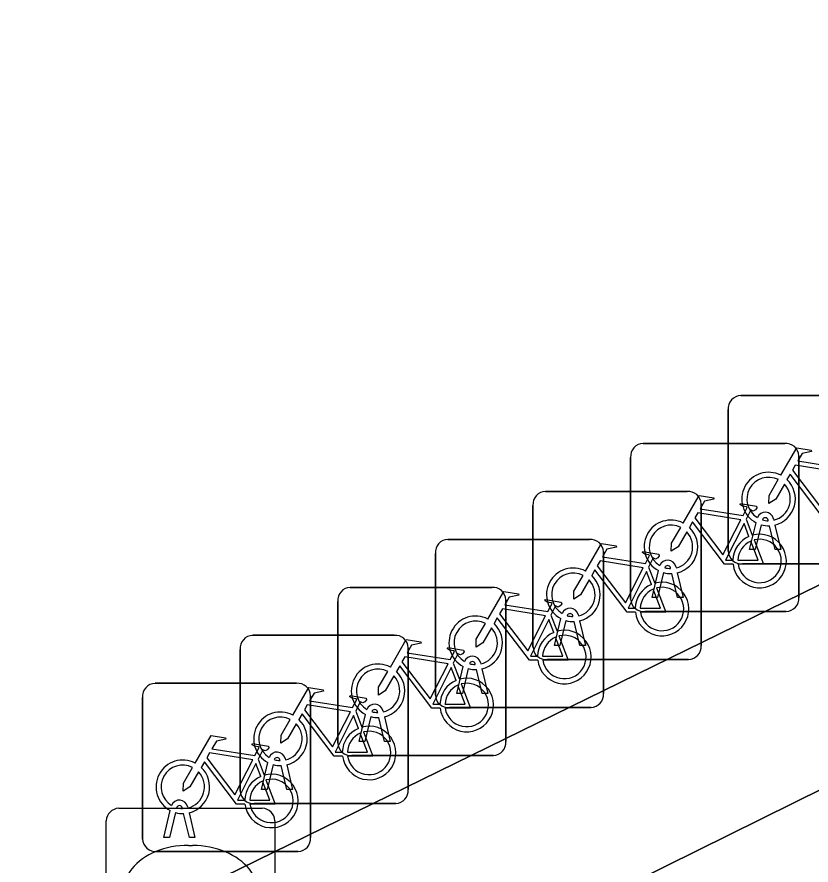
# Model space of a CAD drawing. Extents: x 160455 to 162082, y 388339 to 389736.
# Drawn here: x 160970.93 to 160975.65, y 388891.25 to 388896.29 of the extents above; entities that cross this region are included whole.
import ezdxf

# ---------------------------------------------------------------- set-up
doc = ezdxf.new("R2010")
doc.units = 0
for name, color, linetype in [('IMGEO_Fietsenrek', 7, 'Continuous'), ('IMGEO_Kolk', 7, 'Continuous'), ('IMGEO_Voetgangersgebied_open', 7, 'Continuous'), ('IMGEO_Voetpad_open', 7, 'Continuous')]:
    doc.layers.add(name, color=color, linetype=linetype)

msp = doc.modelspace()

# ---------------------------------------------------------------- linework, layer by layer
at = {"layer": 'IMGEO_Fietsenrek'}
for p, q in [((160975.2329, 388894.0415), (160976.0738, 388894.0415)), ((160976.0738, 388894.0415), (160975.2329, 388894.0415)), ((160975.1585, 388893.1169), (160975.1585, 388893.9578)), ((160975.1585, 388893.9578), (160975.1585, 388893.1169)), ((160974.6529, 388893.7575), (160975.4938, 388893.7575)), ((160975.4938, 388893.7575), (160974.6529, 388893.7575)), ((160974.5785, 388892.8329), (160974.5785, 388893.6738)), ((160974.5785, 388893.6738), (160974.5785, 388892.8329)), ((160975.5775, 388893.6831), (160975.5775, 388892.8422)), ((160975.5775, 388892.8422), (160975.5775, 388893.6831)), ((160974.0729, 388893.4725), (160974.9138, 388893.4725)), ((160974.9138, 388893.4725), (160974.0729, 388893.4725)), ((160973.9985, 388892.5479), (160973.9985, 388893.3888)), ((160973.9985, 388893.3888), (160973.9985, 388892.5479)), ((160974.9975, 388893.3981), (160974.9975, 388892.5572)), ((160974.9975, 388892.5572), (160974.9975, 388893.3981)), ((160975.2652, 388893.3072), (160975.3015, 388893.212)), ((160975.2855, 388893.1263), (160975.3238, 388893.2863)), ((160975.3542, 388893.2741), (160975.3189, 388893.1263)), ((160975.3959, 388893.2979), (160975.3949, 388893.3022)), ((160975.4266, 388893.3094), (160975.4284, 388893.3015)), ((160975.4354, 388893.2723), (160975.4704, 388893.1263)), ((160975.437, 388893.1263), (160975.4031, 388893.268)), ((160973.4929, 388893.1875), (160974.3338, 388893.1875)), ((160974.3338, 388893.1875), (160973.4929, 388893.1875)), ((160975.3189, 388893.1263), (160975.2855, 388893.1263)), ((160975.4704, 388893.1263), (160975.437, 388893.1263)), ((160973.4185, 388892.2629), (160973.4185, 388893.1038)), ((160973.4185, 388893.1038), (160973.4185, 388892.2629)), ((160974.4175, 388893.1131), (160974.4175, 388892.2722)), ((160974.4175, 388892.2722), (160974.4175, 388893.1131)), ((160974.6852, 388893.0222), (160974.7215, 388892.927)), ((160974.8159, 388893.0139), (160974.8149, 388893.0182)), ((160974.8466, 388893.0254), (160974.8484, 388893.0175)), ((160976.0831, 388893.0425), (160975.2422, 388893.0425)), ((160975.2422, 388893.0425), (160976.0831, 388893.0425)), ((160974.7055, 388892.8423), (160974.7438, 388893.0023)), ((160974.7742, 388892.9901), (160974.7389, 388892.8423)), ((160974.857, 388892.8423), (160974.8231, 388892.984)), ((160974.8554, 388892.9883), (160974.8904, 388892.8423)), ((160972.9129, 388892.9025), (160973.7538, 388892.9025)), ((160973.7538, 388892.9025), (160972.9129, 388892.9025)), ((160972.8385, 388891.9779), (160972.8385, 388892.8188)), ((160972.8385, 388892.8188), (160972.8385, 388891.9779)), ((160973.8375, 388892.8281), (160973.8375, 388891.9872)), ((160973.8375, 388891.9872), (160973.8375, 388892.8281)), ((160974.7389, 388892.8423), (160974.7055, 388892.8423)), ((160974.8904, 388892.8423), (160974.857, 388892.8423)), ((160974.1052, 388892.7372), (160974.1415, 388892.642)), ((160974.1255, 388892.5573), (160974.1638, 388892.7173)), ((160974.2359, 388892.7289), (160974.2349, 388892.7332)), ((160974.2666, 388892.7404), (160974.2684, 388892.7325)), ((160975.5031, 388892.7585), (160974.6622, 388892.7585)), ((160974.6622, 388892.7585), (160975.5031, 388892.7585)), ((160974.1942, 388892.7051), (160974.1589, 388892.5573)), ((160974.277, 388892.5573), (160974.2431, 388892.699)), ((160974.2754, 388892.7033), (160974.3104, 388892.5573)), ((160972.3329, 388892.6175), (160973.1738, 388892.6175)), ((160973.1738, 388892.6175), (160972.3329, 388892.6175)), ((160972.2585, 388891.6929), (160972.2585, 388892.5338)), ((160972.2585, 388892.5338), (160972.2585, 388891.6929)), ((160973.2575, 388892.5431), (160973.2575, 388891.7022)), ((160973.2575, 388891.7022), (160973.2575, 388892.5431)), ((160974.1589, 388892.5573), (160974.1255, 388892.5573)), ((160974.3104, 388892.5573), (160974.277, 388892.5573)), ((160974.9231, 388892.4735), (160974.0822, 388892.4735)), ((160974.0822, 388892.4735), (160974.9231, 388892.4735)), ((160973.5252, 388892.4522), (160973.5615, 388892.357)), ((160973.5455, 388892.2723), (160973.5838, 388892.4323)), ((160973.6142, 388892.4201), (160973.5789, 388892.2723)), ((160973.6559, 388892.4439), (160973.6549, 388892.4482)), ((160973.697, 388892.2723), (160973.6631, 388892.414)), ((160973.6866, 388892.4554), (160973.6884, 388892.4475)), ((160973.6954, 388892.4183), (160973.7304, 388892.2723)), ((160971.7529, 388892.3325), (160972.5938, 388892.3325)), ((160972.5938, 388892.3325), (160971.7529, 388892.3325)), ((160973.5789, 388892.2723), (160973.5455, 388892.2723)), ((160973.7304, 388892.2723), (160973.697, 388892.2723)), ((160971.6785, 388891.4079), (160971.6785, 388892.2488)), ((160971.6785, 388892.2488), (160971.6785, 388891.4079)), ((160972.6775, 388892.2581), (160972.6775, 388891.4172)), ((160972.6775, 388891.4172), (160972.6775, 388892.2581)), ((160972.9452, 388892.1672), (160972.9815, 388892.072)), ((160973.0759, 388892.1589), (160973.0749, 388892.1632)), ((160973.1066, 388892.1704), (160973.1084, 388892.1625)), ((160974.3431, 388892.1885), (160973.5022, 388892.1885)), ((160973.5022, 388892.1885), (160974.3431, 388892.1885)), ((160972.9655, 388891.9873), (160973.0038, 388892.1473)), ((160973.0342, 388892.1351), (160972.9989, 388891.9873)), ((160973.117, 388891.9873), (160973.0831, 388892.129)), ((160973.1154, 388892.1333), (160973.1504, 388891.9873)), ((160972.9989, 388891.9873), (160972.9655, 388891.9873)), ((160973.1504, 388891.9873), (160973.117, 388891.9873)), ((160972.3652, 388891.8822), (160972.4015, 388891.787)), ((160972.3855, 388891.7023), (160972.4238, 388891.8623)), ((160972.4959, 388891.8739), (160972.4949, 388891.8782)), ((160972.5266, 388891.8854), (160972.5284, 388891.8775)), ((160973.7631, 388891.9035), (160972.9222, 388891.9035)), ((160972.9222, 388891.9035), (160973.7631, 388891.9035)), ((160972.4542, 388891.8501), (160972.4189, 388891.7023)), ((160972.537, 388891.7023), (160972.5031, 388891.844)), ((160972.5354, 388891.8483), (160972.5704, 388891.7023)), ((160972.4189, 388891.7023), (160972.3855, 388891.7023)), ((160972.5704, 388891.7023), (160972.537, 388891.7023)), ((160973.1831, 388891.6185), (160972.3422, 388891.6185)), ((160972.3422, 388891.6185), (160973.1831, 388891.6185)), ((160971.8055, 388891.4173), (160971.8438, 388891.5773)), ((160971.8742, 388891.5651), (160971.8389, 388891.4173)), ((160971.9159, 388891.5889), (160971.9149, 388891.5932)), ((160971.957, 388891.4173), (160971.9231, 388891.559)), ((160971.9466, 388891.6004), (160971.9484, 388891.5925)), ((160971.9554, 388891.5633), (160971.9904, 388891.4173)), ((160971.8389, 388891.4173), (160971.8055, 388891.4173)), ((160971.9904, 388891.4173), (160971.957, 388891.4173)), ((160972.6031, 388891.3335), (160971.7622, 388891.3335)), ((160971.7622, 388891.3335), (160972.6031, 388891.3335))]:
    msp.add_line(p, q, dxfattribs=at)
for points in [[(160975.4711, 388893.5682), (160975.5658, 388893.7317), (160975.652, 388893.7179), (160975.6537, 388893.7092), (160975.5976, 388893.6983), (160975.5714, 388893.653), (160975.8266, 388893.6122)], [(160975.8137, 388893.587), (160975.5569, 388893.628), (160975.5402, 388893.5992), (160975.7072, 388893.3789), (160975.8137, 388893.587)], [(160975.7668, 388893.3235), (160975.7171, 388893.3236), (160975.5264, 388893.5753), (160975.5074, 388893.5425)], [(160975.4918, 388893.5157), (160975.4402, 388893.4265), (160975.4003, 388893.4005), (160975.4015, 388893.448), (160975.456, 388893.5422)], [(160974.8911, 388893.2842), (160974.9858, 388893.4477), (160975.072, 388893.4339), (160975.0737, 388893.4252), (160975.0176, 388893.4143), (160974.9914, 388893.369), (160975.2466, 388893.3282)], [(160975.2466, 388893.3282), (160975.2716, 388893.377), (160975.2665, 388893.381), (160975.2433, 388893.3847), (160975.2306, 388893.3922), (160975.2296, 388893.3953), (160975.2318, 388893.3999), (160975.3266, 388893.3848), (160975.3289, 388893.3745), (160975.3195, 388893.3621), (160975.3071, 388893.3557), (160975.2926, 388893.3619), (160975.2652, 388893.3072)], [(160975.2337, 388893.303), (160974.9769, 388893.344), (160974.9602, 388893.3152), (160975.1272, 388893.0949), (160975.2337, 388893.303)], [(160975.1868, 388893.0395), (160975.1371, 388893.0396), (160974.9464, 388893.2913), (160974.9274, 388893.2585)], [(160975.2817, 388893.205), (160975.2524, 388893.2818), (160975.143, 388893.0637), (160975.1857, 388893.0636)], [(160974.9118, 388893.2317), (160974.8602, 388893.1425), (160974.8203, 388893.1165), (160974.8215, 388893.164), (160974.876, 388893.2582)], [(160975.2157, 388893.0635), (160975.3356, 388893.0633), (160975.2924, 388893.1769)], [(160975.3122, 388893.1838), (160975.3672, 388893.0392), (160975.2171, 388893.0395)], [(160974.3111, 388892.9992), (160974.4058, 388893.1627), (160974.492, 388893.1489), (160974.4937, 388893.1402), (160974.4376, 388893.1293), (160974.4114, 388893.084), (160974.6666, 388893.0432)], [(160974.6666, 388893.0432), (160974.6916, 388893.092), (160974.6865, 388893.096), (160974.6633, 388893.0997), (160974.6506, 388893.1072), (160974.6496, 388893.1103), (160974.6518, 388893.1149), (160974.7466, 388893.0998), (160974.7489, 388893.0895), (160974.7395, 388893.0771), (160974.7271, 388893.0707), (160974.7126, 388893.0769), (160974.6852, 388893.0222)], [(160974.6537, 388893.018), (160974.3969, 388893.059), (160974.3802, 388893.0302), (160974.5472, 388892.8099), (160974.6537, 388893.018)], [(160974.3318, 388892.9467), (160974.2802, 388892.8575), (160974.2403, 388892.8315), (160974.2415, 388892.879), (160974.296, 388892.9732)], [(160974.6068, 388892.7545), (160974.5571, 388892.7546), (160974.3664, 388893.0063), (160974.3474, 388892.9735)], [(160974.7017, 388892.92), (160974.6724, 388892.9968), (160974.563, 388892.7787), (160974.6057, 388892.7786)], [(160973.7311, 388892.7142), (160973.8258, 388892.8777), (160973.912, 388892.8639), (160973.9137, 388892.8552), (160973.8576, 388892.8443), (160973.8314, 388892.799), (160974.0866, 388892.7582)], [(160974.6357, 388892.7785), (160974.7556, 388892.7783), (160974.7124, 388892.8919)], [(160974.7322, 388892.8988), (160974.7872, 388892.7542), (160974.6371, 388892.7545)], [(160974.0866, 388892.7582), (160974.1116, 388892.807), (160974.1065, 388892.811), (160974.0833, 388892.8147), (160974.0706, 388892.8222), (160974.0696, 388892.8253), (160974.0718, 388892.8299), (160974.1666, 388892.8148), (160974.1689, 388892.8045), (160974.1595, 388892.7921), (160974.1471, 388892.7857), (160974.1326, 388892.7919), (160974.1052, 388892.7372)], [(160974.0737, 388892.733), (160973.8169, 388892.774), (160973.8002, 388892.7452), (160973.9672, 388892.5249), (160974.0737, 388892.733)], [(160974.0268, 388892.4695), (160973.9771, 388892.4696), (160973.7864, 388892.7213), (160973.7674, 388892.6885)], [(160973.7518, 388892.6617), (160973.7002, 388892.5725), (160973.6603, 388892.5465), (160973.6615, 388892.594), (160973.716, 388892.6882)], [(160974.1217, 388892.635), (160974.0924, 388892.7118), (160973.983, 388892.4937), (160974.0257, 388892.4936)], [(160974.1522, 388892.6138), (160974.2072, 388892.4692), (160974.0571, 388892.4695)], [(160973.1511, 388892.4292), (160973.2458, 388892.5927), (160973.332, 388892.5789), (160973.3337, 388892.5702), (160973.2776, 388892.5593), (160973.2514, 388892.514), (160973.5066, 388892.4732)], [(160974.0557, 388892.4935), (160974.1756, 388892.4933), (160974.1324, 388892.6069)], [(160973.5066, 388892.4732), (160973.5316, 388892.522), (160973.5265, 388892.526), (160973.5033, 388892.5297), (160973.4906, 388892.5372), (160973.4896, 388892.5403), (160973.4918, 388892.5449), (160973.5866, 388892.5298), (160973.5889, 388892.5195), (160973.5795, 388892.5071), (160973.5671, 388892.5007), (160973.5526, 388892.5069), (160973.5252, 388892.4522)], [(160973.4937, 388892.448), (160973.2369, 388892.489), (160973.2202, 388892.4602), (160973.3872, 388892.2399), (160973.4937, 388892.448)], [(160973.4468, 388892.1845), (160973.3971, 388892.1846), (160973.2064, 388892.4363), (160973.1874, 388892.4035)], [(160973.5417, 388892.35), (160973.5124, 388892.4268), (160973.403, 388892.2087), (160973.4457, 388892.2086)], [(160973.1718, 388892.3767), (160973.1202, 388892.2875), (160973.0803, 388892.2615), (160973.0815, 388892.309), (160973.136, 388892.4032)], [(160973.4757, 388892.2085), (160973.5956, 388892.2083), (160973.5524, 388892.3219)], [(160973.5722, 388892.3288), (160973.6272, 388892.1842), (160973.4771, 388892.1845)], [(160972.5711, 388892.1442), (160972.6658, 388892.3077), (160972.752, 388892.2939), (160972.7537, 388892.2852), (160972.6976, 388892.2743), (160972.6714, 388892.229), (160972.9266, 388892.1882)], [(160972.9266, 388892.1882), (160972.9516, 388892.237), (160972.9465, 388892.241), (160972.9233, 388892.2447), (160972.9106, 388892.2522), (160972.9096, 388892.2553), (160972.9118, 388892.2599), (160973.0066, 388892.2448), (160973.0089, 388892.2345), (160972.9995, 388892.2221), (160972.9871, 388892.2157), (160972.9726, 388892.2219), (160972.9452, 388892.1672)], [(160972.9137, 388892.163), (160972.6569, 388892.204), (160972.6402, 388892.1752), (160972.8072, 388891.9549), (160972.9137, 388892.163)], [(160972.5918, 388892.0917), (160972.5402, 388892.0025), (160972.5003, 388891.9765), (160972.5015, 388892.024), (160972.556, 388892.1182)], [(160972.8668, 388891.8995), (160972.8171, 388891.8996), (160972.6264, 388892.1513), (160972.6074, 388892.1185)], [(160972.9617, 388892.065), (160972.9324, 388892.1418), (160972.823, 388891.9237), (160972.8657, 388891.9236)], [(160971.9911, 388891.8592), (160972.0858, 388892.0227), (160972.172, 388892.0089), (160972.1737, 388892.0002), (160972.1176, 388891.9893), (160972.0914, 388891.944), (160972.3466, 388891.9032)], [(160972.8957, 388891.9235), (160973.0156, 388891.9233), (160972.9724, 388892.0369)], [(160972.9922, 388892.0438), (160973.0472, 388891.8992), (160972.8971, 388891.8995)], [(160972.3466, 388891.9032), (160972.3716, 388891.952), (160972.3665, 388891.956), (160972.3433, 388891.9597), (160972.3306, 388891.9672), (160972.3296, 388891.9703), (160972.3318, 388891.9749), (160972.4266, 388891.9598), (160972.4289, 388891.9495), (160972.4195, 388891.9371), (160972.4071, 388891.9307), (160972.3926, 388891.9369), (160972.3652, 388891.8822)], [(160972.3337, 388891.878), (160972.0769, 388891.919), (160972.0602, 388891.8902), (160972.2272, 388891.6699), (160972.3337, 388891.878)], [(160972.2868, 388891.6145), (160972.2371, 388891.6146), (160972.0464, 388891.8663), (160972.0274, 388891.8335)], [(160972.0118, 388891.8067), (160971.9602, 388891.7175), (160971.9203, 388891.6915), (160971.9215, 388891.739), (160971.976, 388891.8332)], [(160972.3817, 388891.78), (160972.3524, 388891.8568), (160972.243, 388891.6387), (160972.2857, 388891.6386)], [(160972.4122, 388891.7588), (160972.4672, 388891.6142), (160972.3171, 388891.6145)], [(160972.3157, 388891.6385), (160972.4356, 388891.6383), (160972.3924, 388891.7519)]]:
    msp.add_lwpolyline(points, dxfattribs=at)
for centre, radius, start, end in [((160975.2362, 388893.9636), 0.0779, 92.4484, 184.2845), ((160975.2362, 388893.9636), 0.0779, 92.4484, 184.2845), ((160974.6562, 388893.6796), 0.0779, 92.4484, 184.2845), ((160974.6562, 388893.6796), 0.0779, 92.4484, 184.2845), ((160975.4996, 388893.6798), 0.0779, 2.4484, 94.2845), ((160975.4996, 388893.6798), 0.0779, 2.4484, 94.2845), ((160975.3981, 388893.4269), 0.159, 62.6766, 242.1369), ((160975.3981, 388893.4269), 0.129, 63.3192, 238.903), ((160975.3981, 388893.4269), 0.159, 283.5766, 46.6042), ((160974.0762, 388893.3946), 0.0779, 92.4484, 184.2845), ((160974.0762, 388893.3946), 0.0779, 92.4484, 184.2845), ((160974.9196, 388893.3948), 0.0779, 2.4484, 94.2845), ((160974.9196, 388893.3948), 0.0779, 2.4484, 94.2845), ((160975.3981, 388893.4269), 0.129, 283.6043, 43.4302), ((160975.3779, 388893.2983), 0.0499, 12.8025, 158.6934), ((160974.8181, 388893.1429), 0.159, 62.6766, 242.1369), ((160974.8181, 388893.1429), 0.129, 63.3192, 238.903), ((160975.3981, 388893.4269), 0.159, 253.9967, 271.7867), ((160975.3779, 388893.2983), 0.0174, 12.8025, 163.4502), ((160975.3981, 388893.4269), 0.129, 253.415, 269.0204), ((160974.8181, 388893.1429), 0.129, 283.6043, 43.4302), ((160974.8181, 388893.1429), 0.159, 283.5766, 46.6042), ((160975.3447, 388893.0589), 0.159, 187.0065, 105.7708), ((160973.4962, 388893.1096), 0.0779, 92.4484, 184.2845), ((160973.4962, 388893.1096), 0.0779, 92.4484, 184.2845), ((160974.3396, 388893.1098), 0.0779, 2.4484, 94.2845), ((160974.3396, 388893.1098), 0.0779, 2.4484, 94.2845), ((160975.3447, 388893.0589), 0.159, 113.3408, 178.3217), ((160975.3447, 388893.0589), 0.129, 113.923, 177.9556), ((160975.3447, 388893.0589), 0.129, 188.6715, 104.5883), ((160975.2364, 388893.1202), 0.0779, 182.4484, 274.2845), ((160975.2364, 388893.1202), 0.0779, 182.4484, 274.2845), ((160974.2381, 388892.8579), 0.159, 62.6766, 242.1369), ((160974.7979, 388893.0143), 0.0499, 12.8025, 158.6934), ((160974.7979, 388893.0143), 0.0174, 12.8025, 163.4502), ((160974.8181, 388893.1429), 0.129, 253.415, 269.0204), ((160974.2381, 388892.8579), 0.129, 63.3192, 238.903), ((160974.2381, 388892.8579), 0.159, 283.5766, 46.6042), ((160974.8181, 388893.1429), 0.159, 253.9967, 271.7867), ((160974.2381, 388892.8579), 0.129, 283.6043, 43.4302), ((160974.7647, 388892.7739), 0.159, 113.3408, 178.3217), ((160974.7647, 388892.7739), 0.159, 187.0065, 105.7708), ((160972.9162, 388892.8246), 0.0779, 92.4484, 184.2845), ((160972.9162, 388892.8246), 0.0779, 92.4484, 184.2845), ((160973.7596, 388892.8248), 0.0779, 2.4484, 94.2845), ((160973.7596, 388892.8248), 0.0779, 2.4484, 94.2845), ((160974.7647, 388892.7739), 0.129, 113.923, 177.9556), ((160974.7647, 388892.7739), 0.129, 188.6715, 104.5883), ((160974.6564, 388892.8362), 0.0779, 182.4484, 274.2845), ((160974.6564, 388892.8362), 0.0779, 182.4484, 274.2845), ((160975.4998, 388892.8364), 0.0779, 272.4484, 4.2845), ((160975.4998, 388892.8364), 0.0779, 272.4484, 4.2845), ((160974.2179, 388892.7293), 0.0499, 12.8025, 158.6934), ((160973.6581, 388892.5729), 0.159, 62.6766, 242.1369), ((160974.2179, 388892.7293), 0.0174, 12.8025, 163.4502), ((160974.2381, 388892.8579), 0.129, 253.415, 269.0204), ((160973.6581, 388892.5729), 0.129, 63.3192, 238.903), ((160973.6581, 388892.5729), 0.159, 283.5766, 46.6042), ((160974.2381, 388892.8579), 0.159, 253.9967, 271.7867), ((160972.3362, 388892.5396), 0.0779, 92.4484, 184.2845), ((160972.3362, 388892.5396), 0.0779, 92.4484, 184.2845), ((160973.1796, 388892.5398), 0.0779, 2.4484, 94.2845), ((160973.1796, 388892.5398), 0.0779, 2.4484, 94.2845), ((160973.6581, 388892.5729), 0.129, 283.6043, 43.4302), ((160974.1847, 388892.4889), 0.159, 113.3408, 178.3217), ((160974.1847, 388892.4889), 0.159, 187.0065, 105.7708), ((160974.1847, 388892.4889), 0.129, 188.6715, 104.5883), ((160974.1847, 388892.4889), 0.129, 113.923, 177.9556), ((160974.0764, 388892.5512), 0.0779, 182.4484, 274.2845), ((160974.0764, 388892.5512), 0.0779, 182.4484, 274.2845), ((160974.9198, 388892.5514), 0.0779, 272.4484, 4.2845), ((160974.9198, 388892.5514), 0.0779, 272.4484, 4.2845), ((160973.6379, 388892.4443), 0.0499, 12.8025, 158.6934), ((160973.0781, 388892.2879), 0.159, 62.6766, 242.1369), ((160973.0781, 388892.2879), 0.129, 63.3192, 238.903), ((160973.6581, 388892.5729), 0.159, 253.9967, 271.7867), ((160973.6379, 388892.4443), 0.0174, 12.8025, 163.4502), ((160973.6581, 388892.5729), 0.129, 253.415, 269.0204), ((160973.0781, 388892.2879), 0.129, 283.6043, 43.4302), ((160973.0781, 388892.2879), 0.159, 283.5766, 46.6042), ((160973.6047, 388892.2039), 0.159, 187.0065, 105.7708), ((160971.7562, 388892.2546), 0.0779, 92.4484, 184.2845), ((160971.7562, 388892.2546), 0.0779, 92.4484, 184.2845), ((160972.5996, 388892.2548), 0.0779, 2.4484, 94.2845), ((160972.5996, 388892.2548), 0.0779, 2.4484, 94.2845), ((160973.6047, 388892.2039), 0.159, 113.3408, 178.3217), ((160973.6047, 388892.2039), 0.129, 113.923, 177.9556), ((160973.6047, 388892.2039), 0.129, 188.6715, 104.5883), ((160973.4964, 388892.2662), 0.0779, 182.4484, 274.2845), ((160973.4964, 388892.2662), 0.0779, 182.4484, 274.2845), ((160974.3398, 388892.2664), 0.0779, 272.4484, 4.2845), ((160974.3398, 388892.2664), 0.0779, 272.4484, 4.2845), ((160972.4981, 388892.0029), 0.159, 62.6766, 242.1369), ((160973.0579, 388892.1593), 0.0499, 12.8025, 158.6934), ((160973.0579, 388892.1593), 0.0174, 12.8025, 163.4502), ((160973.0781, 388892.2879), 0.129, 253.415, 269.0204), ((160972.4981, 388892.0029), 0.129, 63.3192, 238.903), ((160972.4981, 388892.0029), 0.159, 283.5766, 46.6042), ((160973.0781, 388892.2879), 0.159, 253.9967, 271.7867), ((160972.4981, 388892.0029), 0.129, 283.6043, 43.4302), ((160973.0247, 388891.9189), 0.159, 113.3408, 178.3217), ((160973.0247, 388891.9189), 0.159, 187.0065, 105.7708), ((160973.0247, 388891.9189), 0.129, 113.923, 177.9556), ((160973.0247, 388891.9189), 0.129, 188.6715, 104.5883), ((160972.9164, 388891.9812), 0.0779, 182.4484, 274.2845), ((160972.9164, 388891.9812), 0.0779, 182.4484, 274.2845), ((160973.7598, 388891.9814), 0.0779, 272.4484, 4.2845), ((160973.7598, 388891.9814), 0.0779, 272.4484, 4.2845), ((160972.4779, 388891.8743), 0.0499, 12.8025, 158.6934), ((160971.9181, 388891.7179), 0.159, 62.6766, 242.1369), ((160972.4779, 388891.8743), 0.0174, 12.8025, 163.4502), ((160972.4981, 388892.0029), 0.129, 253.415, 269.0204), ((160971.9181, 388891.7179), 0.129, 63.3192, 238.903), ((160971.9181, 388891.7179), 0.159, 283.5766, 46.6042), ((160972.4981, 388892.0029), 0.159, 253.9967, 271.7867), ((160971.9181, 388891.7179), 0.129, 283.6043, 43.4302), ((160972.4447, 388891.6339), 0.159, 113.3408, 178.3217), ((160972.4447, 388891.6339), 0.159, 187.0065, 105.7708), ((160972.4447, 388891.6339), 0.129, 188.6715, 104.5883), ((160972.4447, 388891.6339), 0.129, 113.923, 177.9556), ((160972.3364, 388891.6962), 0.0779, 182.4484, 274.2845), ((160972.3364, 388891.6962), 0.0779, 182.4484, 274.2845), ((160973.1798, 388891.6964), 0.0779, 272.4484, 4.2845), ((160973.1798, 388891.6964), 0.0779, 272.4484, 4.2845), ((160971.8979, 388891.5893), 0.0499, 12.8025, 158.6934), ((160971.8979, 388891.5893), 0.0174, 12.8025, 163.4502), ((160971.9181, 388891.7179), 0.159, 253.9967, 271.7867), ((160971.9181, 388891.7179), 0.129, 253.415, 269.0204), ((160971.7564, 388891.4112), 0.0779, 182.4484, 274.2845), ((160971.7564, 388891.4112), 0.0779, 182.4484, 274.2845), ((160972.5998, 388891.4114), 0.0779, 272.4484, 4.2845), ((160972.5998, 388891.4114), 0.0779, 272.4484, 4.2845)]:
    msp.add_arc(centre, radius, start, end, dxfattribs=at)
at = {"layer": 'IMGEO_Kolk'}
for p, q in [((160971.5379, 388891.5905), (160972.3901, 388891.5905)), ((160971.4635, 388890.6639), (160971.4635, 388891.5161)), ((160972.4645, 388891.5161), (160972.4645, 388890.6639)), ((160971.9515, 388891.3697), (160971.9765, 388891.3697))]:
    msp.add_line(p, q, dxfattribs=at)
for points in [[(160971.5379, 388891.5905), (160972.3901, 388891.5905)], [(160971.4635, 388890.6639), (160971.4635, 388891.5161)], [(160972.4645, 388891.5161), (160972.4645, 388890.6639)]]:
    msp.add_lwpolyline(points, dxfattribs=at)
for centre, start, end in [((160971.54, 388891.514), 91.552, 178.448), ((160971.54, 388891.514), 91.552, 178.448), ((160972.388, 388891.514), 1.552, 88.448), ((160972.388, 388891.514), 1.552, 88.448)]:
    msp.add_arc(centre, 0.0765, start, end, dxfattribs=at)
for centre, major_axis, ratio, start_param, end_param in [((160971.95, 388891.09), (-0.3872, 0.002), 0.722429, 4.712389, 7.853982), ((160971.975, 388891.09), (-0.3901, 0.002), 0.717154, 1.570796, 4.712389)]:
    msp.add_ellipse(centre, major_axis=major_axis, ratio=ratio, start_param=start_param, end_param=end_param, dxfattribs=at)
at = {"layer": 'IMGEO_Voetgangersgebied_open'}
for points in [[(160960.574, 388905.742), (160966.497, 388893.667), (160968.58, 388889.421), (160971.404, 388890.799), (160971.965, 388891.089), (160979.521, 388894.789), (160984.918, 388897.412)], [(160985.389, 388896.441), (160979.97, 388893.785), (160977.814, 388892.744), (160972.138, 388889.936), (160971.873, 388889.782), (160969.073, 388888.445), (160980.908, 388864.123), (160982.346, 388861.167), (160994.337, 388836.526), (160997.234, 388837.924), (160996.664, 388839.11), (160997.643, 388839.579), (160998.212, 388838.394), (160998.437, 388838.503), (160994.388, 388846.828), (160993.231, 388849.232), (161017.024, 388860.849)]]:
    msp.add_lwpolyline(points, dxfattribs=at)
at = {"layer": 'IMGEO_Voetpad_open'}
msp.add_lwpolyline([(160971.873, 388889.782), (160972.138, 388889.936), (160977.814, 388892.744), (160979.97, 388893.785), (160979.521, 388894.789), (160971.965, 388891.089), (160971.404, 388890.799)], close=True, dxfattribs=at)

doc.saveas('drawing.dxf')
